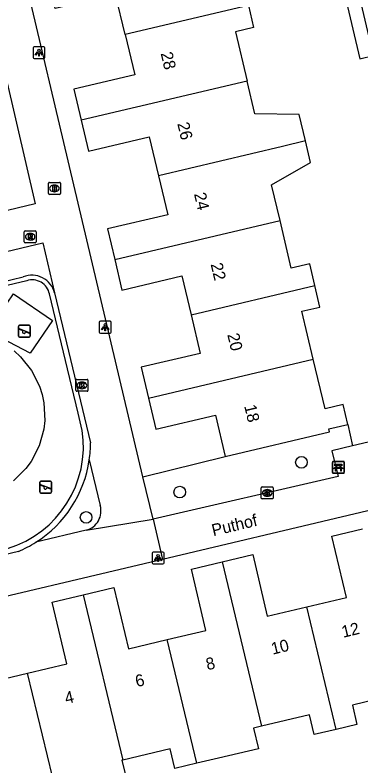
# Model space of a CAD drawing. Extents: x 158038 to 159242, y 380133 to 381214.
# Drawn here: x 158912.4 to 158941.4, y 380769.5 to 380832.4 of the extents above; entities that cross this region are included whole.
import ezdxf

# ---------------------------------------------------------------- set-up
doc = ezdxf.new("R2010")
doc.units = 0
for name, color, linetype in [('IMGEO_Bank', 7, 'Continuous'), ('IMGEO_Boom', 7, 'Continuous'), ('IMGEO_Brandkraan', 7, 'Continuous'), ('IMGEO_Groenvoorziening', 7, 'Continuous'), ('IMGEO_Kolk', 7, 'Continuous'), ('IMGEO_Lichtpunt', 7, 'Continuous'), ('IMGEO_Muur', 7, 'Continuous'), ('IMGEO_Openbare_ruimte_label', 7, 'Continuous'), ('IMGEO_Pand', 7, 'Continuous'), ('IMGEO_Pand_nummerreeks', 7, 'Continuous'), ('IMGEO_Rioolput', 7, 'Continuous'), ('IMGEO_Speelvoorziening', 7, 'Continuous'), ('IMGEO_Voetpad_open', 7, 'Continuous')]:
    doc.layers.add(name, color=color, linetype=linetype)

msp = doc.modelspace()

# ---------------------------------------------------------------- linework, layer by layer
at = {"layer": 'IMGEO_Bank'}
for p, q in [((158939.022, 380794.047), (158939.022, 380794.888)), ((158939.022, 380794.888), (158939.022, 380794.047)), ((158939.097, 380794.972), (158939.938, 380794.972)), ((158939.938, 380794.972), (158939.097, 380794.972)), ((158940.022, 380794.897), (158940.022, 380794.056)), ((158940.022, 380794.056), (158940.022, 380794.897)), ((158939.719, 380794.37), (158939.326, 380794.37)), ((158939.331, 380794.478), (158939.331, 380794.584)), ((158939.375, 380794.584), (158939.375, 380794.478)), ((158939.663, 380794.59), (158939.381, 380794.59)), ((158939.381, 380794.472), (158939.663, 380794.472)), ((158939.669, 380794.478), (158939.669, 380794.584)), ((158939.713, 380794.584), (158939.713, 380794.478)), ((158939.947, 380793.972), (158939.106, 380793.972)), ((158939.106, 380793.972), (158939.947, 380793.972))]:
    msp.add_line(p, q, dxfattribs=at)
for points in [[(158939.325, 380794.59), (158939.239, 380794.59), (158939.239, 380794.751), (158939.802, 380794.751), (158939.802, 380794.59), (158939.719, 380794.59)], [(158939.269, 380794.37), (158939.127, 380794.37), (158939.239, 380794.472), (158939.325, 380794.472)], [(158939.319, 380794.363), (158939.319, 380794.156), (158939.276, 380794.156), (158939.276, 380794.363)], [(158939.719, 380794.472), (158939.802, 380794.472), (158939.914, 380794.37), (158939.775, 380794.37)], [(158939.769, 380794.363), (158939.769, 380794.156), (158939.725, 380794.156), (158939.725, 380794.363)]]:
    msp.add_lwpolyline(points, dxfattribs=at)
for centre, radius, start, end in [((158939.1, 380794.894), 0.0779, 92.4484, 184.28452), ((158939.1, 380794.894), 0.0779, 92.4484, 184.28452), ((158939.944, 380794.894), 0.0779, 2.4484, 94.28452), ((158939.944, 380794.894), 0.0779, 2.4484, 94.28452), ((158939.1, 380794.05), 0.0779, 182.4484, 274.28452), ((158939.1, 380794.05), 0.0779, 182.4484, 274.28452), ((158939.269, 380794.363), 0.00671, 2.89567, 87.10433), ((158939.326, 380794.363), 0.00671, 92.89567, 177.10433), ((158939.324, 380794.583), 0.00671, 2.89567, 87.10433), ((158939.324, 380794.479), 0.00671, 272.89567, 357.10433), ((158939.381, 380794.583), 0.00671, 92.89567, 177.10433), ((158939.381, 380794.479), 0.00671, 182.89567, 267.10433), ((158939.663, 380794.583), 0.00671, 2.89567, 87.10433), ((158939.663, 380794.479), 0.00671, 272.89567, 357.10433), ((158939.72, 380794.583), 0.00671, 92.89567, 177.10433), ((158939.72, 380794.479), 0.00671, 182.89567, 267.10433), ((158939.718, 380794.363), 0.00671, 2.89567, 87.10433), ((158939.775, 380794.363), 0.00671, 92.89567, 177.10433), ((158939.944, 380794.05), 0.0779, 272.4484, 4.28452), ((158939.944, 380794.05), 0.0779, 272.4484, 4.28452)]:
    msp.add_arc(centre, radius, start, end, dxfattribs=at)
at = {"layer": 'IMGEO_Boom'}
for centre in [(158936.434, 380794.895), (158926.246, 380792.398), (158918.405, 380790.281)]:
    msp.add_circle(centre, 0.489, dxfattribs=at)
at = {"layer": 'IMGEO_Brandkraan'}
for p, q in [((158915.249, 380817.417), (158915.249, 380818.269)), ((158915.324, 380818.343), (158916.176, 380818.343)), ((158915.737, 380818.123), (158915.762, 380818.123)), ((158916.25, 380818.269), (158916.25, 380817.417)), ((158916.176, 380817.343), (158915.324, 380817.343)), ((158915.76, 380817.563), (158915.735, 380817.563))]:
    msp.add_line(p, q, dxfattribs=at)
for points in [[(158915.249, 380817.417), (158915.249, 380818.269)], [(158915.324, 380818.343), (158916.176, 380818.343)], [(158915.597, 380818.043), (158915.597, 380817.643), (158915.81, 380817.643)], [(158915.828, 380818.043), (158915.597, 380818.043)], [(158915.776, 380817.962), (158915.722, 380817.962), (158915.722, 380817.886)], [(158916.25, 380818.269), (158916.25, 380817.417)], [(158916.176, 380817.343), (158915.324, 380817.343)], [(158915.722, 380817.886), (158915.775, 380817.886)], [(158915.784, 380817.81), (158915.722, 380817.81), (158915.722, 380817.729)], [(158915.722, 380817.729), (158915.784, 380817.729)]]:
    msp.add_lwpolyline(points, dxfattribs=at)
for centre, radius, start, end in [((158915.326, 380818.267), 0.0765, 91.55205, 178.44795), ((158915.326, 380818.267), 0.0765, 91.55205, 178.44795), ((158915.777, 380817.924), 0.0379, 267.82845, 90.93552), ((158915.832, 380817.898), 0.145, 59.4692, 91.53667), ((158915.857, 380817.945), 0.0922, 285.51372, 58.15012), ((158916.174, 380818.267), 0.0765, 1.55205, 88.44795), ((158916.174, 380818.267), 0.0765, 1.55205, 88.44795), ((158915.326, 380817.419), 0.0765, 181.55205, 268.44795), ((158915.326, 380817.419), 0.0765, 181.55205, 268.44795), ((158915.785, 380817.769), 0.0404, 269.87594, 90.50774), ((158915.816, 380817.894), 0.251, 268.66757, 293.53466), ((158915.862, 380817.753), 0.105, 301.31148, 78.98903), ((158916.174, 380817.419), 0.0765, 271.55205, 358.44795), ((158916.174, 380817.419), 0.0765, 271.55205, 358.44795)]:
    msp.add_arc(centre, radius, start, end, dxfattribs=at)
for centre, major_axis, ratio, start_param, end_param in [((158915.736, 380817.843), (-0.387, 0.002), 0.722429, 4.712389, 7.853982), ((158915.761, 380817.843), (-0.39, 0.002), 0.717154, 1.570796, 4.712389)]:
    msp.add_ellipse(centre, major_axis=major_axis, ratio=ratio, start_param=start_param, end_param=end_param, dxfattribs=at)
at = {"layer": 'IMGEO_Groenvoorziening'}
for points in [[(158940.313, 380798.063), (158940.713, 380796.274)], [(158923.161, 380793.686), (158930.048, 380795.373)]]:
    msp.add_lwpolyline(points, dxfattribs=at)
at = {"layer": 'IMGEO_Kolk'}
for p, q in [((158917.556, 380800.916), (158917.556, 380801.768)), ((158917.631, 380801.842), (158918.483, 380801.842)), ((158918.044, 380801.622), (158918.069, 380801.622)), ((158918.557, 380801.768), (158918.557, 380800.916)), ((158918.067, 380801.062), (158918.042, 380801.062)), ((158918.483, 380800.842), (158917.631, 380800.842)), ((158933.145, 380792.828), (158933.997, 380792.828)), ((158933.07, 380791.902), (158933.07, 380792.754)), ((158933.558, 380792.608), (158933.583, 380792.608)), ((158934.071, 380792.754), (158934.071, 380791.902)), ((158933.997, 380791.828), (158933.145, 380791.828)), ((158933.581, 380792.048), (158933.556, 380792.048))]:
    msp.add_line(p, q, dxfattribs=at)
for points in [[(158917.556, 380800.916), (158917.556, 380801.768)], [(158917.631, 380801.842), (158918.483, 380801.842)], [(158918.557, 380801.768), (158918.557, 380800.916)], [(158917.877, 380801.542), (158918, 380801.542), (158918, 380801.391), (158918.13, 380801.542), (158918.294, 380801.542), (158918.148, 380801.391), (158918.301, 380801.142), (158918.149, 380801.142), (158918.064, 380801.306), (158918, 380801.239), (158918, 380801.142), (158917.877, 380801.142), (158917.877, 380801.542)], [(158918.483, 380800.842), (158917.631, 380800.842)], [(158933.145, 380792.828), (158933.997, 380792.828)], [(158933.07, 380791.902), (158933.07, 380792.754)], [(158933.391, 380792.528), (158933.514, 380792.528), (158933.514, 380792.377), (158933.644, 380792.528), (158933.808, 380792.528), (158933.662, 380792.377), (158933.815, 380792.128), (158933.663, 380792.128), (158933.578, 380792.292), (158933.514, 380792.225), (158933.514, 380792.128), (158933.391, 380792.128), (158933.391, 380792.528)], [(158934.071, 380792.754), (158934.071, 380791.902)], [(158933.997, 380791.828), (158933.145, 380791.828)]]:
    msp.add_lwpolyline(points, dxfattribs=at)
for centre, start, end in [((158917.633, 380801.766), 91.55205, 178.44795), ((158917.633, 380801.766), 91.55205, 178.44795), ((158918.481, 380801.766), 1.55205, 88.44795), ((158918.481, 380801.766), 1.55205, 88.44795), ((158917.633, 380800.918), 181.55205, 268.44795), ((158917.633, 380800.918), 181.55205, 268.44795), ((158918.481, 380800.918), 271.55205, 358.44795), ((158918.481, 380800.918), 271.55205, 358.44795), ((158933.147, 380792.752), 91.55205, 178.44795), ((158933.147, 380792.752), 91.55205, 178.44795), ((158933.995, 380792.752), 1.55205, 88.44795), ((158933.995, 380792.752), 1.55205, 88.44795), ((158933.147, 380791.904), 181.55205, 268.44795), ((158933.147, 380791.904), 181.55205, 268.44795), ((158933.995, 380791.904), 271.55205, 358.44795), ((158933.995, 380791.904), 271.55205, 358.44795)]:
    msp.add_arc(centre, 0.0765, start, end, dxfattribs=at)
for centre, major_axis, ratio, start_param, end_param in [((158918.043, 380801.342), (-0.387, 0.002), 0.722429, 4.712389, 7.853982), ((158918.068, 380801.342), (-0.39, 0.002), 0.717154, 1.570796, 4.712389), ((158933.557, 380792.328), (-0.387, 0.002), 0.722429, 4.712389, 7.853982), ((158933.582, 380792.328), (-0.39, 0.002), 0.717154, 1.570796, 4.712389)]:
    msp.add_ellipse(centre, major_axis=major_axis, ratio=ratio, start_param=start_param, end_param=end_param, dxfattribs=at)
at = {"layer": 'IMGEO_Lichtpunt'}
for p, q in [((158913.958, 380829.617), (158913.958, 380828.81)), ((158913.958, 380829.617), (158913.958, 380828.81)), ((158914.86, 380829.712), (158914.052, 380829.712)), ((158914.86, 380829.712), (158914.052, 380829.712)), ((158914.954, 380828.81), (158914.954, 380829.617)), ((158914.954, 380828.81), (158914.954, 380829.617)), ((158914.052, 380828.716), (158914.86, 380828.716)), ((158914.052, 380828.716), (158914.86, 380828.716)), ((158919.501, 380806.612), (158919.501, 380805.805)), ((158919.501, 380806.612), (158919.501, 380805.805)), ((158920.403, 380806.707), (158919.595, 380806.707)), ((158920.403, 380806.707), (158919.595, 380806.707)), ((158920.497, 380805.805), (158920.497, 380806.612)), ((158920.497, 380805.805), (158920.497, 380806.612)), ((158919.595, 380805.711), (158920.403, 380805.711)), ((158919.595, 380805.711), (158920.403, 380805.711)), ((158923.935, 380787.28), (158923.935, 380786.473)), ((158923.935, 380787.28), (158923.935, 380786.473)), ((158924.837, 380787.375), (158924.029, 380787.375)), ((158924.837, 380787.375), (158924.029, 380787.375)), ((158924.931, 380786.473), (158924.931, 380787.28)), ((158924.931, 380786.473), (158924.931, 380787.28)), ((158924.029, 380786.379), (158924.837, 380786.379)), ((158924.029, 380786.379), (158924.837, 380786.379))]:
    msp.add_line(p, q, dxfattribs=at)
for points in [[(158914.332, 380829.281), (158914.371, 380829.253), (158914.183, 380828.991), (158914.145, 380829.018), (158914.332, 380829.281)], [(158914.434, 380829.233), (158914.481, 380829.233), (158914.481, 380828.911), (158914.434, 380828.911), (158914.434, 380829.233)], [(158914.544, 380829.253), (158914.582, 380829.28), (158914.769, 380829.018), (158914.73, 380828.99), (158914.544, 380829.253)], [(158919.875, 380806.276), (158919.914, 380806.248), (158919.726, 380805.986), (158919.688, 380806.013), (158919.875, 380806.276)], [(158919.977, 380806.228), (158920.024, 380806.228), (158920.024, 380805.906), (158919.977, 380805.906), (158919.977, 380806.228)], [(158920.087, 380806.248), (158920.125, 380806.275), (158920.312, 380806.013), (158920.273, 380805.985), (158920.087, 380806.248)], [(158924.309, 380786.944), (158924.348, 380786.916), (158924.16, 380786.654), (158924.122, 380786.681), (158924.309, 380786.944)], [(158924.411, 380786.896), (158924.458, 380786.896), (158924.458, 380786.574), (158924.411, 380786.574), (158924.411, 380786.896)], [(158924.521, 380786.916), (158924.559, 380786.943), (158924.746, 380786.681), (158924.707, 380786.653), (158924.521, 380786.916)]]:
    msp.add_lwpolyline(points, dxfattribs=at)
for centre in [(158914.457, 380829.415), (158920, 380806.41), (158924.434, 380787.078)]:
    msp.add_circle(centre, 0.0994, dxfattribs=at)
for centre, start, end in [((158914.052, 380829.617), 90, 180), ((158914.052, 380829.617), 90, 180), ((158914.86, 380829.617), 0, 90), ((158914.86, 380829.617), 0, 90), ((158914.052, 380828.81), 180, 270), ((158914.052, 380828.81), 180, 270), ((158914.86, 380828.81), 270, 0), ((158914.86, 380828.81), 270, 360), ((158919.595, 380806.612), 90, 180), ((158919.595, 380806.612), 90, 180), ((158920.403, 380806.612), 0, 90), ((158920.403, 380806.612), 0, 90), ((158919.595, 380805.805), 180, 270), ((158919.595, 380805.805), 180, 270), ((158920.403, 380805.805), 270, 0), ((158920.403, 380805.805), 270, 360), ((158924.029, 380787.28), 90, 180), ((158924.029, 380787.28), 90, 180), ((158924.837, 380787.28), 0, 90), ((158924.837, 380787.28), 0, 90), ((158924.029, 380786.473), 180, 270), ((158924.029, 380786.473), 180, 270), ((158924.837, 380786.473), 270, 0), ((158924.837, 380786.473), 270, 360)]:
    msp.add_arc(centre, 0.0946, start, end, dxfattribs=at)
at = {"layer": 'IMGEO_Muur'}
for points in [[(158913.428, 380810.103), (158908.576, 380808.942), (158908.486, 380809.318), (158913.137, 380810.431)], [(158918.071, 380797.57), (158917.726, 380799.011), (158916.669, 380803.428), (158915.335, 380809.003)], [(158915.77, 380809.081), (158918.772, 380796.536)], [(158912.734, 380787.434), (158905.31, 380785.662)]]:
    msp.add_lwpolyline(points, dxfattribs=at)
for centre, radius, start, end in [((158913.868, 380808.615), 1.958, 13.76973, 111.93975), ((158913.894, 380808.708), 1.471, 11.57283, 108.47256), ((158909.257, 380796.219), 8.917, 286.7719, 8.71563), ((158909.038, 380796.501), 9.734, 351.73636, 0.206), ((158908.933, 380796.509), 9.84, 302.33194, 351.7785), ((158908.892, 380796.593), 9.932, 292.75707, 302.27079)]:
    msp.add_arc(centre, radius, start, end, dxfattribs=at)
at = {"layer": 'IMGEO_Pand'}
for points in [[(158921.67, 380830.732), (158920.868, 380834.122), (158915.805, 380832.925), (158915.201, 380835.48)], [(158931.987, 380833.176), (158921.67, 380830.732)], [(158931.987, 380833.176), (158932.425, 380831.323), (158930.91, 380830.965), (158931.886, 380826.836)], [(158921.67, 380830.732), (158922.471, 380827.346), (158917.378, 380826.141), (158917.992, 380823.545)], [(158931.886, 380826.836), (158917.992, 380823.545)], [(158936.757, 380821.823), (158936.235, 380824.031), (158932.535, 380824.094), (158931.886, 380826.836)], [(158917.992, 380823.545), (158918.605, 380820.951), (158923.694, 380822.155), (158924.464, 380818.898)], [(158936.757, 380821.823), (158934.833, 380821.353), (158924.464, 380818.898)], [(158934.636, 380815.157), (158933.931, 380818.137), (158937.184, 380820.016), (158936.757, 380821.823)], [(158924.464, 380818.898), (158925.235, 380815.64), (158920.191, 380814.447), (158920.799, 380811.88)], [(158920.799, 380811.88), (158934.636, 380815.157)], [(158937.552, 380809.714), (158937.127, 380811.511), (158935.584, 380811.146), (158934.636, 380815.157)], [(158920.799, 380811.88), (158921.405, 380809.317), (158926.428, 380810.505), (158927.195, 380807.262)], [(158927.195, 380807.262), (158937.552, 380809.714)], [(158937.425, 380803.528), (158936.475, 380807.546), (158937.98, 380807.902), (158937.552, 380809.714)], [(158927.195, 380807.262), (158927.962, 380804.019), (158923.023, 380802.851), (158923.635, 380800.262)], [(158923.635, 380800.262), (158937.425, 380803.528)], [(158940.313, 380798.063), (158939.919, 380799.731), (158938.408, 380799.374), (158937.425, 380803.528)], [(158923.635, 380800.262), (158924.247, 380797.675), (158929.225, 380798.852), (158930.048, 380795.373)], [(158930.048, 380795.373), (158938.773, 380797.436), (158938.714, 380797.685), (158940.313, 380798.063)], [(158936.882, 380782.789), (158940.19, 380783.572), (158938.97, 380788.721), (158941.53, 380789.327)], [(158929.785, 380786.555), (158932.351, 380787.163), (158933.573, 380782.005), (158936.882, 380782.789)], [(158925.198, 380780.042), (158928.44, 380780.81), (158927.222, 380785.948), (158929.785, 380786.555)], [(158929.785, 380786.555), (158933.095, 380772.777)], [(158918.149, 380783.794), (158920.736, 380784.407), (158921.953, 380779.273), (158925.198, 380780.042)], [(158913.502, 380777.223), (158916.791, 380778.002), (158915.564, 380783.182), (158918.149, 380783.794)], [(158918.149, 380783.794), (158921.472, 380769.955)], [(158939.347, 380772.523), (158936.882, 380782.789)], [(158906.156, 380780.939), (158908.99, 380781.61), (158910.214, 380776.444), (158913.502, 380777.223)], [(158927.686, 380769.684), (158925.198, 380780.042)], [(158916.298, 380765.58), (158915.997, 380766.836), (158913.502, 380777.223)], [(158944.842, 380775.541), (158940.696, 380774.559), (158941.081, 380772.934), (158939.347, 380772.523)], [(158939.347, 380772.523), (158937.494, 380772.084), (158937.105, 380773.727), (158933.095, 380772.777)], [(158933.095, 380772.777), (158932.423, 380772.618), (158932.83, 380770.903), (158929.492, 380770.112), (158927.686, 380769.684)], [(158927.686, 380769.684), (158925.844, 380769.248), (158925.453, 380770.898), (158921.472, 380769.955)], [(158921.472, 380769.955), (158921.395, 380769.937), (158922.106, 380766.974), (158916.298, 380765.58)]]:
    msp.add_lwpolyline(points, dxfattribs=at)
at = {"layer": 'IMGEO_Rioolput'}
for p, q in [((158913.221, 380813.363), (158913.221, 380814.215)), ((158913.296, 380814.289), (158914.148, 380814.289)), ((158914.222, 380814.215), (158914.222, 380813.363)), ((158913.732, 380813.509), (158913.707, 380813.509)), ((158913.709, 380814.069), (158913.734, 380814.069)), ((158914.148, 380813.289), (158913.296, 380813.289))]:
    msp.add_line(p, q, dxfattribs=at)
for points in [[(158913.221, 380813.363), (158913.221, 380814.215)], [(158913.296, 380814.289), (158914.148, 380814.289)], [(158914.222, 380814.215), (158914.222, 380813.363)], [(158913.81, 380813.987), (158913.558, 380813.989), (158913.558, 380813.589)], [(158913.558, 380813.589), (158913.682, 380813.589), (158913.682, 380813.751), (158913.693, 380813.751)], [(158913.736, 380813.908), (158913.682, 380813.908), (158913.682, 380813.827)], [(158913.682, 380813.827), (158913.734, 380813.827)], [(158913.74, 380813.722), (158913.811, 380813.589), (158913.951, 380813.589), (158913.886, 380813.715)], [(158914.148, 380813.289), (158913.296, 380813.289)]]:
    msp.add_lwpolyline(points, dxfattribs=at)
for centre, radius, start, end in [((158913.298, 380814.213), 0.0765, 91.55205, 178.44795), ((158913.298, 380814.213), 0.0765, 91.55205, 178.44795), ((158914.146, 380814.213), 0.0765, 1.55205, 88.44795), ((158914.146, 380814.213), 0.0765, 1.55205, 88.44795), ((158913.692, 380813.698), 0.0533, 26.02933, 88.69889), ((158913.718, 380814.016), 0.19, 274.7715, 282.96867), ((158913.742, 380813.812), 0.0964, 77.00612, 93.18647), ((158913.756, 380813.869), 0.0378, 276.66336, 79.67722), ((158913.809, 380813.877), 0.109, 350.36119, 89.41601), ((158913.807, 380813.877), 0.112, 277.58423, 350.98172), ((158913.791, 380813.662), 0.108, 29.51342, 73.79051), ((158913.298, 380813.365), 0.0765, 181.55205, 268.44795), ((158913.298, 380813.365), 0.0765, 181.55205, 268.44795), ((158914.146, 380813.365), 0.0765, 271.55205, 358.44795), ((158914.146, 380813.365), 0.0765, 271.55205, 358.44795)]:
    msp.add_arc(centre, radius, start, end, dxfattribs=at)
for centre, major_axis, ratio, start_param, end_param in [((158913.708, 380813.789), (-0.387, 0.002), 0.722429, 4.712389, 7.853982), ((158913.733, 380813.789), (-0.39, 0.002), 0.717154, 1.570796, 4.712389)]:
    msp.add_ellipse(centre, major_axis=major_axis, ratio=ratio, start_param=start_param, end_param=end_param, dxfattribs=at)
at = {"layer": 'IMGEO_Speelvoorziening'}
for p, q in [((158912.733, 380805.474), (158912.733, 380806.274)), ((158912.733, 380806.274), (158912.733, 380805.474)), ((158913.116, 380805.902), (158912.777, 380806.039)), ((158912.802, 380806.099), (158913.678, 380805.746)), ((158912.833, 380806.374), (158913.623, 380806.374)), ((158913.623, 380806.374), (158912.833, 380806.374)), ((158913.723, 380806.274), (158913.723, 380805.474)), ((158913.723, 380805.474), (158913.723, 380806.274)), ((158913.623, 380805.374), (158912.833, 380805.374)), ((158912.833, 380805.374), (158913.623, 380805.374)), ((158913.654, 380805.686), (158913.314, 380805.823)), ((158914.523, 380792.42), (158914.523, 380793.22)), ((158914.523, 380793.22), (158914.523, 380792.42)), ((158914.906, 380792.848), (158914.567, 380792.985)), ((158914.592, 380793.045), (158915.468, 380792.692)), ((158914.623, 380793.32), (158915.413, 380793.32)), ((158915.413, 380793.32), (158914.623, 380793.32)), ((158915.444, 380792.632), (158915.104, 380792.769)), ((158915.513, 380793.22), (158915.513, 380792.42)), ((158915.513, 380792.42), (158915.513, 380793.22)), ((158915.413, 380792.32), (158914.623, 380792.32)), ((158914.623, 380792.32), (158915.413, 380792.32))]:
    msp.add_line(p, q, dxfattribs=at)
for centre, radius, start, end in [((158912.833, 380806.274), 0.1, 90, 180), ((158912.833, 380806.274), 0.1, 90, 180), ((158912.79, 380806.069), 0.0327, 68.07798, 248.07798), ((158913.623, 380806.274), 0.1, 0, 90), ((158913.623, 380806.274), 0.1, 360, 90), ((158912.833, 380805.474), 0.1, 180, 270), ((158912.833, 380805.474), 0.1, 180, 270), ((158913.195, 380805.812), 0.12, 130.99278, 5.16318), ((158913.623, 380805.474), 0.1, 270, 0), ((158913.623, 380805.474), 0.1, 270, 0), ((158913.666, 380805.716), 0.0327, 248.07798, 68.07798), ((158914.623, 380793.22), 0.1, 90, 180), ((158914.623, 380793.22), 0.1, 90, 180), ((158914.58, 380793.015), 0.0327, 68.07798, 248.07798), ((158914.985, 380792.758), 0.12, 130.99278, 5.16318), ((158915.413, 380793.22), 0.1, 0, 90), ((158915.413, 380793.22), 0.1, 360, 90), ((158914.623, 380792.42), 0.1, 180, 270), ((158914.623, 380792.42), 0.1, 180, 270), ((158915.413, 380792.42), 0.1, 270, 0), ((158915.413, 380792.42), 0.1, 270, 0), ((158915.456, 380792.662), 0.0327, 248.07798, 68.07798)]:
    msp.add_arc(centre, radius, start, end, dxfattribs=at)
at = {"layer": 'IMGEO_Voetpad_open'}
for points in [[(158931.53, 380870.28), (158941.333, 380828.704), (158942.474, 380828.973), (158932.668, 380870.561)], [(158923.161, 380793.686), (158907.254, 380860.948)], [(158906.706, 380830.725), (158910.889, 380830.438), (158914.134, 380816.543), (158910.281, 380815.633)], [(158911.122, 380812.419), (158914.767, 380813.27), (158915.77, 380809.081)], [(158912.316, 380809.022), (158915.582, 380806.784), (158913.719, 380804.033), (158910.173, 380805.885), (158912.316, 380809.022)], [(158912.378, 380804.228), (158912.92, 380803.735), (158913.836, 380802.593), (158914.494, 380801.286), (158914.717, 380800.588), (158914.866, 380799.87), (158914.936, 380798.408), (158914.856, 380797.68), (158914.47, 380796.268), (158913.8, 380794.967), (158913.366, 380794.376), (158912.326, 380793.346)], [(158948.489, 380799.76), (158947.885, 380799.619), (158948.187, 380798.028), (158940.713, 380796.274)], [(158940.713, 380796.274), (158938.975, 380795.866), (158939.504, 380793.695), (158924.003, 380790.127)], [(158918.671, 380795.102), (158919.585, 380791.284)], [(158924.003, 380790.127), (158923.161, 380793.686)], [(158953.892, 380793.64), (158940.338, 380790.437), (158924.8, 380786.765)], [(158918.414, 380789.204), (158924.003, 380790.127)], [(158924.003, 380790.127), (158924.8, 380786.765)], [(158918.414, 380789.204), (158914.195, 380788.195)], [(158924.8, 380786.765), (158905.885, 380782.294)]]:
    msp.add_lwpolyline(points, dxfattribs=at)
msp.add_arc((158917.969, 380790.824), 1.68, 285.36804, 15.87461, dxfattribs=at)

# ---------------------------------------------------------------- texts
at = {"layer": 'IMGEO_Openbare_ruimte_label'}
msp.add_text('Puthof', height=1, rotation=13.41107, dxfattribs=at).set_placement((158929.05, 380788.699))
at = {"layer": 'IMGEO_Pand_nummerreeks'}
for s, rotation, p in [('28', 283.32447, (158924.636, 380829.156)), ('26', 283.32447, (158926.031, 380823.268)), ('24', 283.32447, (158927.427, 380817.377)), ('22', 283.32447, (158928.821, 380811.489)), ('20', 283.32447, (158930.217, 380805.592)), ('18', 283.32447, (158931.633, 380799.613)), ('12', 13.4622, (158939.923, 380780.191)), ('10', 13.4622, (158934.021, 380778.777)), ('8', 13.4622, (158928.56, 380777.47)), ('6', 13.4622, (158922.648, 380776.054)), ('4', 13.46451, (158916.739, 380774.64))]:
    msp.add_text(s, height=1, rotation=rotation, dxfattribs=at).set_placement(p)

doc.saveas('drawing.dxf')
